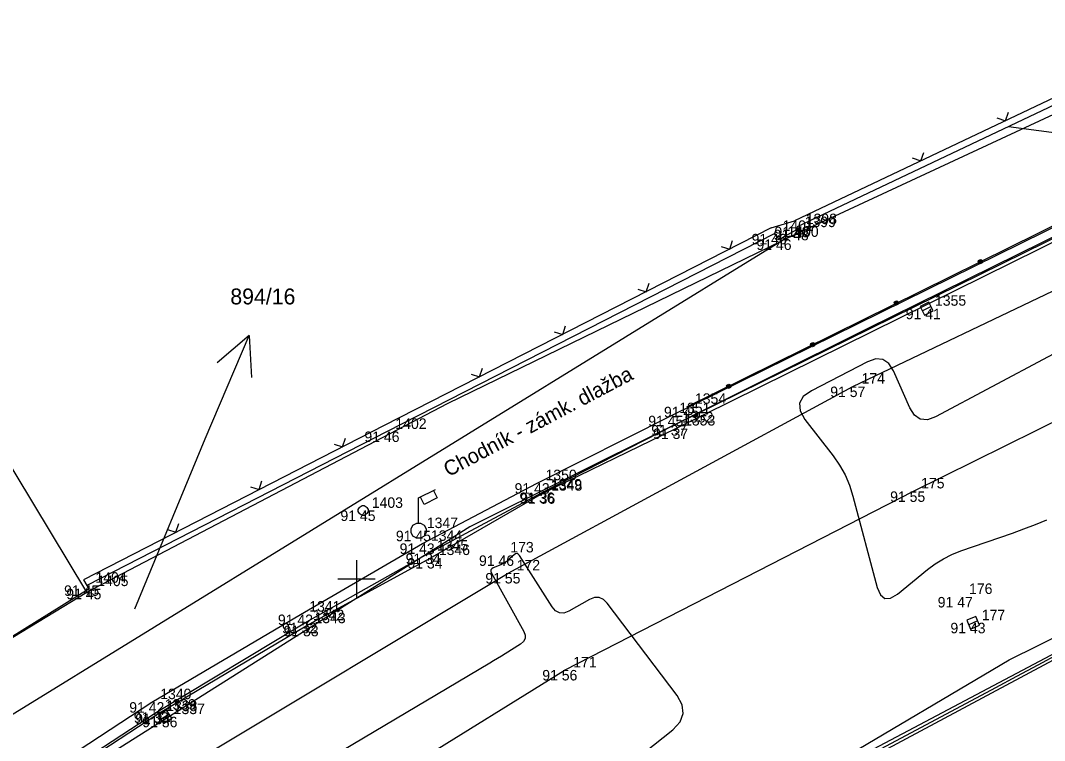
# Model space of a CAD drawing. Extents: x -711081 to -709338, y -1025122 to -1024092.
# Drawn here: x -710883.97 to -710856.62, y -1024979.31 to -1024960.08 of the extents above; entities that cross this region are included whole.
import ezdxf

# ---------------------------------------------------------------- set-up
doc = ezdxf.new("R2010")
doc.units = 0
for name, color, linetype in [('Ex_Minor Contours', 7, 'Continuous'), ('Z_body', 7, 'Continuous'), ('Z_body_cisla', 7, 'Continuous'), ('Z_body_vysky_redukovane', 7, 'Continuous'), ('Z_budova', 7, 'Continuous'), ('Z_hektometricka_sit', 7, 'Continuous'), ('Z_katastr_cisla_pozemkova', 7, 'Continuous'), ('Z_katastr_hranice', 7, 'Continuous'), ('Z_katastr_parcelni_cislo_odkaz', 7, 'Continuous'), ('Z_komunikace', 7, 'Continuous'), ('Z_komunikace_osa', 7, 'Continuous'), ('Z_obruba', 7, 'Continuous'), ('Z_ploty', 7, 'Continuous'), ('Z_ploty_znacky', 7, 'Continuous'), ('Z_popisy', 7, 'Continuous'), ('Z_rozhranni', 7, 'Continuous'), ('Z_site_kanalizace_znaky', 7, 'Continuous'), ('Z_site_vo_znaky', 7, 'Continuous'), ('Z_site_vodovod_znaky', 7, 'Continuous'), ('Z_vdz12_plna', 7, 'Continuous'), ('Z_zabradli', 7, 'Continuous'), ('Z_zabradli_znaky', 7, 'Continuous')]:
    doc.layers.add(name, color=color, linetype=linetype)

# ---------------------------------------------------------------- blocks, each defined once
blk = doc.blocks.new('POINT_DISPLAY')
blk.add_line((0, 0), (0, 0))
blk = doc.blocks.new('Z212')
for p, q in [((-0.17, 0.17), (0, 0)), ((0, 0), (0.17, 0.17))]:
    blk.add_line(p, q)
blk = doc.blocks.new('Z614')
for p, q in [((-0.13, 0.03), (-0.1, 0.08)), ((-0.13, -0.03), (-0.13, 0.03)), ((-0.1, 0.08), (-0.08, 0.1)), ((-0.08, 0.1), (-0.03, 0.13)), ((-0.03, 0.13), (0.03, 0.13)), ((0.03, 0.13), (0.08, 0.1)), ((0.08, 0.1), (0.1, 0.08)), ((0.1, 0.08), (0.13, 0.03)), ((0.13, 0.03), (0.13, -0.03)), ((-0.1, -0.08), (-0.13, -0.03)), ((-0.08, -0.1), (-0.1, -0.08)), ((-0.03, -0.13), (-0.08, -0.1)), ((0.03, -0.13), (-0.03, -0.13)), ((0.08, -0.1), (0.03, -0.13)), ((0.1, -0.08), (0.08, -0.1)), ((0.13, -0.03), (0.1, -0.08))]:
    blk.add_line(p, q)
blk = doc.blocks.new('Z13')
for p, q in [((0, 0.88), (0.45, 1.1)), ((0, 0.2), (0, 0.88)), ((0.15, 0.7), (0.05, 0.9)), ((0.5, 0.88), (0.15, 0.7)), ((0.4, 1.07), (0.5, 0.88)), ((-0.2, 0.05), (-0.15, 0.15)), ((-0.2, -0.05), (-0.2, 0.05)), ((-0.15, 0.15), (-0.05, 0.2)), ((-0.05, 0.2), (0.05, 0.2)), ((0.05, 0.2), (0.15, 0.15)), ((0.15, 0.15), (0.2, 0.05)), ((0.2, 0.05), (0.2, -0.05)), ((-0.15, -0.15), (-0.2, -0.05)), ((-0.05, -0.2), (-0.15, -0.15)), ((0.05, -0.2), (-0.05, -0.2)), ((0.15, -0.15), (0.05, -0.2)), ((0.2, -0.05), (0.15, -0.15))]:
    blk.add_line(p, q)
blk = doc.blocks.new('Z46260')
for p, q in [((0.13, 0.13), (-0.13, 0.13)), ((-0.13, 0.13), (-0.13, -0.13)), ((0.13, 0), (-0.13, 0)), ((0.13, -0.13), (0.13, 0.13)), ((-0.13, -0.13), (0.13, -0.13))]:
    blk.add_line(p, q)
blk = doc.blocks.new('Z530')
for p, q in [((-0.05, 0.03), (-0.03, 0.05)), ((-0.05, -0.03), (-0.05, 0.03)), ((-0.03, 0.05), (0.03, 0.05)), ((-0.03, -0.03), (-0.03, 0.03)), ((-0.03, 0.03), (0.03, 0.03)), ((-0.03, -0.03), (0.03, 0.03)), ((0.03, 0.05), (0.05, 0.03)), ((0.03, 0.03), (0.03, -0.03)), ((0.05, 0.03), (0.05, -0.03)), ((-0.03, -0.05), (-0.05, -0.03)), ((0.03, -0.03), (-0.03, -0.03)), ((0.03, -0.05), (-0.03, -0.05)), ((0.05, -0.03), (0.03, -0.05))]:
    blk.add_line(p, q)

msp = doc.modelspace()

# ---------------------------------------------------------------- linework, layer by layer
at = {"layer": 'Ex_Minor Contours'}
for points in [[(-710857.59, -1024962.915), (-710854.348, -1024963.337)], [(-710855.027, -1024968.268), (-710859.533, -1024970.665), (-710859.754, -1024970.744), (-710859.944, -1024970.731), (-710860.101, -1024970.625), (-710860.225, -1024970.425), (-710860.661, -1024969.442), (-710860.786, -1024969.242), (-710860.943, -1024969.135), (-710861.133, -1024969.12), (-710861.356, -1024969.197), (-710862.851, -1024969.97), (-710863.066, -1024970.124), (-710863.166, -1024970.303), (-710863.151, -1024970.507), (-710863.021, -1024970.737), (-710862.273, -1024971.708), (-710862.099, -1024971.957), (-710861.952, -1024972.22), (-710861.833, -1024972.496), (-710861.74, -1024972.786), (-710861.09, -1024975.226), (-710861.007, -1024975.425), (-710860.889, -1024975.52), (-710860.739, -1024975.512), (-710860.554, -1024975.401), (-710859.749, -1024974.749), (-710859.542, -1024974.595), (-710859.325, -1024974.461), (-710859.096, -1024974.347), (-710858.857, -1024974.252), (-710857.482, -1024973.773), (-710857.173, -1024973.661), (-710856.866, -1024973.543), (-710856.561, -1024973.419)], [(-710867.8, -1024980.015), (-710866.554, -1024979.027), (-710866.357, -1024978.819), (-710866.271, -1024978.597), (-710866.298, -1024978.36), (-710866.438, -1024978.11), (-710868.303, -1024975.647), (-710868.405, -1024975.546), (-710868.517, -1024975.495), (-710868.64, -1024975.496), (-710868.773, -1024975.548), (-710869.329, -1024975.859), (-710869.461, -1024975.91), (-710869.58, -1024975.908), (-710869.685, -1024975.853), (-710869.777, -1024975.745), (-710870.645, -1024974.375), (-710870.677, -1024974.338), (-710870.711, -1024974.322), (-710870.749, -1024974.328), (-710870.79, -1024974.354), (-710870.963, -1024974.507), (-710871.005, -1024974.541), (-710871.049, -1024974.571), (-710871.096, -1024974.598), (-710871.145, -1024974.62), (-710871.345, -1024974.703), (-710871.386, -1024974.727), (-710871.407, -1024974.758), (-710871.409, -1024974.796), (-710871.393, -1024974.84), (-710870.529, -1024976.403), (-710870.49, -1024976.504), (-710870.492, -1024976.593), (-710870.535, -1024976.673), (-710870.617, -1024976.741), (-710871.027, -1024976.995), (-710871.13, -1024977.058), (-710871.233, -1024977.121), (-710871.336, -1024977.184), (-710871.44, -1024977.246), (-710877.904, -1024981.09)], [(-710861.645, -1024979.888), (-710857.928, -1024977.896), (-710857.362, -1024977.593), (-710856.795, -1024977.291), (-710856.229, -1024976.99)]]:
    msp.add_lwpolyline(points, dxfattribs=at)
at = {"layer": 'Z_budova'}
for p, q in [((-710882.29, -1024975.02), (-710882.2, -1024975.17)), ((-710882.14, -1024975.26), (-710886.81, -1024978.17)), ((-710882.2, -1024975.17), (-710882.14, -1024975.26))]:
    msp.add_line(p, q, dxfattribs=at)
at = {"layer": 'Z_hektometricka_sit'}
for p, q in [((-710875, -1024974.5), (-710875, -1024975.5)), ((-710875.5, -1024975), (-710874.5, -1024975))]:
    msp.add_line(p, q, dxfattribs=at)
at = {"layer": 'Z_katastr_hranice'}
for p, q in [((-710851.56, -1024960.34), (-710863.62, -1024965.96)), ((-710852.63, -1024964), (-710861.36, -1024968.32)), ((-710882.2, -1024975.35), (-710888.02, -1024965.71)), ((-710863.62, -1024965.96), (-710902.22, -1024989.72)), ((-710872.57, -1024970.31), (-710863.62, -1024965.96)), ((-710861.36, -1024968.32), (-710871.97, -1024973.61)), ((-710882.2, -1024975.35), (-710872.57, -1024970.31)), ((-710857.57, -1024977.16), (-710847.68, -1024972.24)), ((-710871.97, -1024973.61), (-710899.64, -1024991.07)), ((-710886.89, -1024978.2), (-710882.2, -1024975.35)), ((-710890.97, -1024996.92), (-710857.57, -1024977.16))]:
    msp.add_line(p, q, dxfattribs=at)
at = {"layer": 'Z_katastr_parcelni_cislo_odkaz'}
for p, q in [((-710879.04, -1024971.26), (-710877.867, -1024968.498)), ((-710877.867, -1024968.498), (-710878.72, -1024969.224)), ((-710877.867, -1024968.498), (-710877.798, -1024969.615)), ((-710880.92, -1024975.8), (-710879.04, -1024971.26))]:
    msp.add_line(p, q, dxfattribs=at)
at = {"layer": 'Z_komunikace'}
for p, q in [((-710866.52, -1024970.89), (-710855.02, -1024965.22)), ((-710870.04, -1024972.69), (-710866.52, -1024970.89)), ((-710873.08, -1024974.32), (-710870.04, -1024972.69)), ((-710876.38, -1024976.17), (-710873.08, -1024974.32)), ((-710862.1, -1024980.02), (-710852.27, -1024974.81)), ((-710880.34, -1024978.56), (-710876.38, -1024976.17)), ((-710888.05, -1024983.59), (-710880.34, -1024978.56))]:
    msp.add_line(p, q, dxfattribs=at)
at = {"layer": 'Z_komunikace_osa'}
for p, q in [((-710860.14, -1024972.66), (-710851.07, -1024968.17)), ((-710869.43, -1024977.43), (-710860.14, -1024972.66)), ((-710878.93, -1024983.31), (-710869.43, -1024977.43))]:
    msp.add_line(p, q, dxfattribs=at)
at = {"layer": 'Z_obruba'}
for p, q in [((-710866.6, -1024970.64), (-710855.13, -1024964.98)), ((-710870.17, -1024972.44), (-710866.6, -1024970.64)), ((-710873.24, -1024974.05), (-710870.17, -1024972.44)), ((-710876.49, -1024975.95), (-710873.24, -1024974.05)), ((-710862.04, -1024980.18), (-710852.25, -1024974.95)), ((-710880.46, -1024978.29), (-710876.49, -1024975.95)), ((-710888.2, -1024983.35), (-710880.46, -1024978.29))]:
    msp.add_line(p, q, dxfattribs=at)
at = {"layer": 'Z_ploty'}
for p, q in [((-710852.02, -1024960.08), (-710863.3, -1024965.43)), ((-710851.95, -1024960.24), (-710863.23, -1024965.59)), ((-710863.92, -1024965.62), (-710863.3, -1024965.43)), ((-710863.92, -1024965.62), (-710874.26, -1024970.9)), ((-710863.25, -1024965.67), (-710863.71, -1024965.93)), ((-710863.23, -1024965.59), (-710863.25, -1024965.67)), ((-710863.84, -1024965.78), (-710874.18, -1024971.06)), ((-710863.71, -1024965.93), (-710863.84, -1024965.78)), ((-710874.26, -1024970.9), (-710882.29, -1024975.02)), ((-710874.18, -1024971.06), (-710882.2, -1024975.17))]:
    msp.add_line(p, q, dxfattribs=at)
at = {"layer": 'Z_rozhranni'}
for p, q in [((-710866.47, -1024970.98), (-710854.97, -1024965.29)), ((-710870.02, -1024972.71), (-710866.47, -1024970.98)), ((-710873.03, -1024974.44), (-710870.02, -1024972.71)), ((-710876.34, -1024976.25), (-710873.03, -1024974.44)), ((-710880.3, -1024978.6), (-710876.34, -1024976.25)), ((-710888.01, -1024983.64), (-710880.3, -1024978.6))]:
    msp.add_line(p, q, dxfattribs=at)
at = {"layer": 'Z_vdz12_plna'}
for p, q in [((-710861.74, -1024969.86), (-710852.51, -1024965.44)), ((-710870.95, -1024974.84), (-710861.74, -1024969.86)), ((-710880.71, -1024980.7), (-710870.95, -1024974.84))]:
    msp.add_line(p, q, dxfattribs=at)
at = {"layer": 'Z_zabradli'}
msp.add_line((-710866.18, -1024970.4), (-710855.13, -1024964.94), dxfattribs=at)

# ---------------------------------------------------------------- block references
at = {"layer": 'Z_body'}
for p in [(-710863.25, -1024965.67), (-710863.23, -1024965.59), (-710863.84, -1024965.78), (-710863.71, -1024965.93), (-710859.77, -1024967.78), (-710861.74, -1024969.86), (-710866.18, -1024970.4), (-710866.6, -1024970.64), (-710866.52, -1024970.89), (-710874.18, -1024971.06), (-710866.47, -1024970.98), (-710870.17, -1024972.44), (-710870.04, -1024972.69), (-710870.02, -1024972.71), (-710860.14, -1024972.66), (-710874.82, -1024973.17), (-710873.34, -1024973.71), (-710873.24, -1024974.05), (-710873.08, -1024974.32), (-710873.03, -1024974.44), (-710871.12, -1024974.37), (-710870.95, -1024974.84), (-710882.2, -1024975.17), (-710882.14, -1024975.26), (-710858.87, -1024975.48), (-710876.49, -1024975.95), (-710876.38, -1024976.17), (-710876.34, -1024976.25), (-710858.53, -1024976.17), (-710869.43, -1024977.43), (-710880.46, -1024978.29), (-710880.34, -1024978.56), (-710880.3, -1024978.6), (-710880.11, -1024978.68)]:
    msp.add_blockref('POINT_DISPLAY', p, dxfattribs=at)
at = {"layer": 'Z_ploty_znacky'}
for p, rotation in [((-710857.67, -1024962.76), 25.4), ((-710857.67, -1024962.76), 25.4), ((-710859.93, -1024963.83), 25.4), ((-710859.93, -1024963.83), 25.4), ((-710865.03, -1024966.19), 27.1), ((-710867.26, -1024967.33), 27.1), ((-710869.49, -1024968.47), 27.1), ((-710871.71, -1024969.6), 27.1), ((-710875.37, -1024971.47), 27.1), ((-710877.6, -1024972.61), 27.1), ((-710879.82, -1024973.75), 27.1)]:
    msp.add_blockref('Z212', p, dxfattribs=dict(at, rotation=rotation))
at = {"layer": 'Z_site_kanalizace_znaky'}
for p, rotation in [((-710859.77, -1024967.78), 26.999999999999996), ((-710858.53, -1024976.17), 23.399999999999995), ((-710880.11, -1024978.68), 32.4)]:
    msp.add_blockref('Z46260', p, dxfattribs=dict(at, rotation=rotation))
at = {"layer": 'Z_site_vo_znaky'}
msp.add_blockref('Z13', (-710873.34, -1024973.71), dxfattribs=at)
at = {"layer": 'Z_site_vodovod_znaky'}
msp.add_blockref('Z614', (-710874.82, -1024973.17), dxfattribs=at)
at = {"layer": 'Z_zabradli_znaky', "rotation": 26.300000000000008}
for p in [(-710858.34, -1024966.52), (-710860.58, -1024967.63), (-710862.82, -1024968.74), (-710865.06, -1024969.85)]:
    msp.add_blockref('Z530', p, dxfattribs=at)

# ---------------------------------------------------------------- texts
at = {"layer": 'Z_body_cisla'}
for s, p in [('1401', (-710863.62, -1024965.7)), ('1399', (-710863.03, -1024965.6)), ('1398', (-710863, -1024965.52)), ('1400', (-710863.49, -1024965.86)), ('1355', (-710859.55, -1024967.7)), ('174', (-710861.51, -1024969.78)), ('1354', (-710865.96, -1024970.32)), ('1351', (-710866.38, -1024970.57)), ('1352', (-710866.3, -1024970.82)), ('1353', (-710866.25, -1024970.9)), ('1402', (-710873.96, -1024970.99)), ('1350', (-710869.95, -1024972.36)), ('1349', (-710869.81, -1024972.61)), ('175', (-710859.92, -1024972.58)), ('1348', (-710869.8, -1024972.64)), ('1403', (-710874.59, -1024973.1)), ('1347', (-710873.12, -1024973.64)), ('1344', (-710873.01, -1024973.98)), ('1345', (-710872.85, -1024974.24)), ('1346', (-710872.8, -1024974.36)), ('173', (-710870.89, -1024974.29)), ('172', (-710870.72, -1024974.77)), ('1404', (-710881.97, -1024975.1)), ('1405', (-710881.92, -1024975.19)), ('176', (-710858.64, -1024975.4)), ('1341', (-710876.26, -1024975.87)), ('1342', (-710876.16, -1024976.1)), ('177', (-710858.3, -1024976.1)), ('1343', (-710876.12, -1024976.18)), ('171', (-710869.21, -1024977.36)), ('1340', (-710880.24, -1024978.21)), ('1339', (-710880.12, -1024978.49)), ('1338', (-710880.08, -1024978.53)), ('1337', (-710879.88, -1024978.61))]:
    msp.add_text(s, height=0.28, dxfattribs=at).set_placement(p)
at = {"layer": 'Z_body_vysky_redukovane'}
for s, p in [('91 48', (-710863.857, -1024965.95)), ('91 48', (-710863.837, -1024965.87)), ('91 46', (-710864.447, -1024966.06)), ('91 46', (-710864.317, -1024966.21)), ('91 41', (-710860.33, -1024968.06)), ('91 57', (-710862.347, -1024970.14)), ('91 45', (-710866.787, -1024970.68)), ('91 45', (-710867.207, -1024970.92)), ('91 37', (-710867.127, -1024971.17)), ('91 46', (-710874.787, -1024971.34)), ('91 37', (-710867.077, -1024971.26)), ('91 43', (-710870.777, -1024972.72)), ('91 36', (-710870.647, -1024972.97)), ('91 36', (-710870.627, -1024972.99)), ('91 55', (-710860.747, -1024972.94)), ('91 45', (-710875.427, -1024973.45)), ('91 45', (-710873.947, -1024973.99)), ('91 43', (-710873.847, -1024974.33)), ('91 34', (-710873.687, -1024974.6)), ('91 34', (-710873.637, -1024974.72)), ('91 46', (-710871.727, -1024974.65)), ('91 55', (-710871.557, -1024975.12)), ('91 45', (-710882.807, -1024975.45)), ('91 45', (-710882.747, -1024975.54)), ('91 47', (-710859.477, -1024975.76)), ('91 42', (-710877.097, -1024976.23)), ('91 32', (-710876.987, -1024976.45)), ('91 33', (-710876.947, -1024976.53)), ('91 43', (-710859.137, -1024976.45)), ('91 56', (-710870.037, -1024977.71)), ('91 42', (-710881.067, -1024978.57)), ('91 33', (-710880.947, -1024978.84)), ('91 34', (-710880.907, -1024978.88)), ('91 36', (-710880.717, -1024978.96))]:
    msp.add_text(s, height=0.28, dxfattribs=at).set_placement(p)
at = {"layer": 'Z_katastr_cisla_pozemkova'}
msp.add_text('894/16', height=0.425, dxfattribs=at).set_placement((-710878.368, -1024967.665))
at = {"layer": 'Z_popisy'}
msp.add_text('Chodník - zámk. dlažba', height=0.4, rotation=27.9, dxfattribs=at).set_placement((-710872.54, -1024972.28))

doc.saveas('drawing.dxf')
